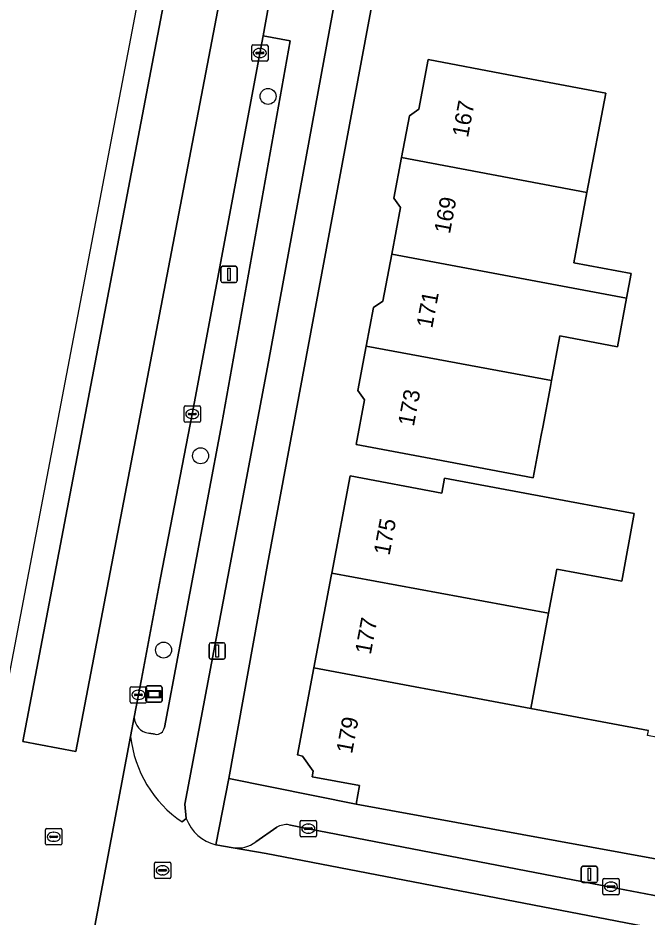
# Model space of a CAD drawing. Extents: x 161692 to 162379, y 380760 to 381678.
# Drawn here: x 161799.4 to 161838, y 381413.4 to 381468.4 of the extents above; entities that cross this region are included whole.
import ezdxf

# ---------------------------------------------------------------- set-up
doc = ezdxf.new("R2010")
doc.units = 0
for name, color, linetype in [('IMGEO_Berm_groen', 7, 'Continuous'), ('IMGEO_Boom', 7, 'Continuous'), ('IMGEO_Erf', 7, 'Continuous'), ('IMGEO_Fietspad_open', 7, 'Continuous'), ('IMGEO_Kolk', 7, 'Continuous'), ('IMGEO_Lichtmast', 7, 'Continuous'), ('IMGEO_OVBaan_gesloten', 7, 'Continuous'), ('IMGEO_Pand', 7, 'Continuous'), ('IMGEO_Pand_nummerreeks', 7, 'Continuous'), ('IMGEO_Parkeervlak_open', 7, 'Continuous'), ('IMGEO_Rijbaan_lokaal_open', 7, 'Continuous'), ('IMGEO_Rijbaan_regionaal_gesloten', 7, 'Continuous'), ('IMGEO_Rioolput', 7, 'Continuous'), ('IMGEO_Voetpad_open', 7, 'Continuous'), ('IMGEO_Wegwijzer', 7, 'Continuous')]:
    doc.layers.add(name, color=color, linetype=linetype)

msp = doc.modelspace()

# ---------------------------------------------------------------- linework, layer by layer
at = {"layer": 'IMGEO_Berm_groen'}
for points in [[(161816.096, 381467.036), (161814.432, 381467.348), (161810.09, 381444.176), (161808.156, 381434.138), (161806.973, 381427.944), (161806.543, 381425.613)], [(161808.383, 381424.978), (161811.903, 381443.6), (161816.096, 381467.036)], [(161807.428, 381424.621), (161807.827, 381424.557)]]:
    msp.add_lwpolyline(points, dxfattribs=at)
for centre, radius, start, end in [((161807.555, 381425.625), 1.012, 180.6753, 262.7993), ((161807.89, 381425.051), 0.498, 262.7051, 351.5605)]:
    msp.add_arc(centre, radius, start, end, dxfattribs=at)
at = {"layer": 'IMGEO_Boom'}
for centre in [(161814.735, 381463.636), (161810.604, 381441.62), (161808.336, 381429.72)]:
    msp.add_circle(centre, 0.489, dxfattribs=at)
at = {"layer": 'IMGEO_Erf'}
msp.add_lwpolyline([(161821.554, 381471.76), (161820.689, 381467.028), (161814.692, 381434.968), (161812.332, 381421.853), (161820.124, 381420.288), (161820.332, 381421.427), (161817.439, 381421.959), (161817.506, 381422.296), (161816.847, 381423.228), (161816.537, 381423.295), (161817.545, 381428.637), (161818.604, 381434.246), (161818.638, 381434.429), (161819.763, 381440.387), (161825.377, 381439.335), (161825.55, 381440.258), (161830.465, 381439.338), (161833.199, 381438.826), (161837.173, 381438.082), (161836.4, 381433.932), (161832.421, 381434.673), (161831.921, 381431.989), (161830.825, 381426.148), (161838.032, 381424.797)], dxfattribs=at)
msp.add_lwpolyline([(161831.559, 381443.375), (161831.466, 381442.879), (161830.975, 381440.268), (161825.039, 381441.382), (161820.124, 381442.305), (161820.639, 381445.047), (161820.238, 381445.622), (161820.748, 381448.34), (161821.192, 381450.702), (161821.773, 381451.091), (161822.312, 381453.961), (161822.85, 381456.83), (161822.45, 381457.404), (161822.916, 381459.89), (161823.396, 381462.446), (161823.981, 381462.854), (161824.55, 381465.89), (161829.464, 381464.961), (161835.423, 381463.835), (161834.272, 381457.738), (161833.462, 381453.449), (161836.986, 381452.781), (161836.702, 381451.28), (161836.139, 381448.3), (161832.616, 381448.968), (161832.098, 381446.226), (161832.031, 381445.871)], close=True, dxfattribs=at)
at = {"layer": 'IMGEO_Fietspad_open'}
for points in [[(161824.894, 381500.516), (161824.723, 381500), (161821.576, 381490.51), (161820.544, 381490.885), (161818.177, 381484.041), (161819.151, 381483.819), (161817.882, 381477.018), (161816.233, 381477.354), (161814.432, 381467.348), (161816.096, 381467.036), (161811.903, 381443.6), (161808.383, 381424.978)], [(161809.465, 381419.191), (161809.726, 381419.399), (161809.642, 381420.288), (161814.753, 381447.367), (161821.552, 381484.298)], [(161806.543, 381425.613), (161806.318, 381424.433)], [(161807.827, 381424.557), (161807.428, 381424.621)]]:
    msp.add_lwpolyline(points, dxfattribs=at)
for centre, radius, start, end in [((161807.555, 381425.625), 1.012, 180.6753, 262.7993), ((161807.89, 381425.051), 0.498, 262.7051, 351.5605), ((161813.595, 381425.236), 7.322, 186.299, 235.6574)]:
    msp.add_arc(centre, radius, start, end, dxfattribs=at)
at = {"layer": 'IMGEO_Kolk'}
for p, q in [((161813.732, 381465.867), (161813.732, 381466.719)), ((161813.807, 381466.793), (161814.659, 381466.793)), ((161814.22, 381466.573), (161814.245, 381466.573)), ((161814.733, 381466.719), (161814.733, 381465.867)), ((161813.991, 381466.287), (161813.991, 381466.299)), ((161814.429, 381466.25), (161814.031, 381466.25)), ((161814.034, 381466.336), (161814.432, 381466.336)), ((161814.243, 381466.013), (161814.218, 381466.013)), ((161814.475, 381466.299), (161814.475, 381466.287)), ((161814.659, 381465.793), (161813.807, 381465.793)), ((161809.594, 381443.75), (161809.594, 381444.602)), ((161809.669, 381444.676), (161810.521, 381444.676)), ((161810.595, 381444.602), (161810.595, 381443.75)), ((161809.853, 381444.17), (161809.853, 381444.182)), ((161810.291, 381444.133), (161809.893, 381444.133)), ((161809.896, 381444.219), (161810.294, 381444.219)), ((161810.082, 381444.456), (161810.107, 381444.456)), ((161810.337, 381444.182), (161810.337, 381444.17)), ((161810.521, 381443.676), (161809.669, 381443.676)), ((161810.105, 381443.896), (161810.08, 381443.896)), ((161806.368, 381427.475), (161807.22, 381427.475)), ((161806.293, 381426.549), (161806.293, 381427.401)), ((161806.552, 381426.969), (161806.552, 381426.981)), ((161806.99, 381426.932), (161806.592, 381426.932)), ((161806.595, 381427.018), (161806.993, 381427.018)), ((161806.781, 381427.255), (161806.806, 381427.255)), ((161807.036, 381426.981), (161807.036, 381426.969)), ((161807.294, 381427.401), (161807.294, 381426.549)), ((161807.22, 381426.475), (161806.368, 381426.475)), ((161806.804, 381426.695), (161806.779, 381426.695)), ((161816.702, 381418.352), (161816.702, 381419.204)), ((161816.777, 381419.278), (161817.629, 381419.278)), ((161817.703, 381419.204), (161817.703, 381418.352)), ((161816.961, 381418.772), (161816.961, 381418.784)), ((161817.399, 381418.735), (161817.001, 381418.735)), ((161817.004, 381418.821), (161817.402, 381418.821)), ((161817.19, 381419.058), (161817.215, 381419.058)), ((161817.445, 381418.784), (161817.445, 381418.772)), ((161817.629, 381418.278), (161816.777, 381418.278)), ((161817.213, 381418.498), (161817.188, 381418.498)), ((161835.242, 381414.8), (161835.242, 381415.652)), ((161835.317, 381415.726), (161836.169, 381415.726)), ((161835.73, 381415.506), (161835.755, 381415.506)), ((161836.243, 381415.652), (161836.243, 381414.8)), ((161835.501, 381415.22), (161835.501, 381415.232)), ((161835.939, 381415.183), (161835.541, 381415.183)), ((161835.544, 381415.269), (161835.942, 381415.269)), ((161835.753, 381414.946), (161835.728, 381414.946)), ((161835.985, 381415.232), (161835.985, 381415.22)), ((161836.169, 381414.726), (161835.317, 381414.726))]:
    msp.add_line(p, q, dxfattribs=at)
for points in [[(161813.732, 381465.867), (161813.732, 381466.719)], [(161813.807, 381466.793), (161814.659, 381466.793)], [(161814.733, 381466.719), (161814.733, 381465.867)], [(161814.659, 381465.793), (161813.807, 381465.793)], [(161809.594, 381443.75), (161809.594, 381444.602)], [(161809.669, 381444.676), (161810.521, 381444.676)], [(161810.595, 381444.602), (161810.595, 381443.75)], [(161810.521, 381443.676), (161809.669, 381443.676)], [(161806.368, 381427.475), (161807.22, 381427.475)], [(161806.293, 381426.549), (161806.293, 381427.401)], [(161807.294, 381427.401), (161807.294, 381426.549)], [(161807.22, 381426.475), (161806.368, 381426.475)], [(161816.702, 381418.352), (161816.702, 381419.204)], [(161816.777, 381419.278), (161817.629, 381419.278)], [(161817.703, 381419.204), (161817.703, 381418.352)], [(161817.629, 381418.278), (161816.777, 381418.278)], [(161835.242, 381414.8), (161835.242, 381415.652)], [(161835.317, 381415.726), (161836.169, 381415.726)], [(161836.243, 381415.652), (161836.243, 381414.8)], [(161836.169, 381414.726), (161835.317, 381414.726)]]:
    msp.add_lwpolyline(points, dxfattribs=at)
for centre, radius, start, end in [((161813.809, 381466.717), 0.0765, 91.552, 178.448), ((161813.809, 381466.717), 0.0765, 91.552, 178.448), ((161814.657, 381466.717), 0.0765, 1.552, 88.448), ((161814.657, 381466.717), 0.0765, 1.552, 88.448), ((161814.031, 381466.296), 0.0403, 85.8775, 175.7526), ((161814.028, 381466.286), 0.0366, 178.938, 274.7102), ((161814.432, 381466.293), 0.043, 264.8664, 352.4533), ((161814.436, 381466.298), 0.0386, 1.7309, 96.639), ((161813.809, 381465.869), 0.0765, 181.552, 268.448), ((161813.809, 381465.869), 0.0765, 181.552, 268.448), ((161814.657, 381465.869), 0.0765, 271.552, 358.448), ((161814.657, 381465.869), 0.0765, 271.552, 358.448), ((161809.671, 381444.6), 0.0765, 91.552, 178.448), ((161809.671, 381444.6), 0.0765, 91.552, 178.448), ((161810.519, 381444.6), 0.0765, 1.552, 88.448), ((161810.519, 381444.6), 0.0765, 1.552, 88.448), ((161809.893, 381444.179), 0.0403, 85.8775, 175.7526), ((161809.89, 381444.169), 0.0366, 178.938, 274.7102), ((161810.294, 381444.176), 0.043, 264.8664, 352.4533), ((161810.298, 381444.181), 0.0386, 1.7309, 96.639), ((161809.671, 381443.752), 0.0765, 181.552, 268.448), ((161809.671, 381443.752), 0.0765, 181.552, 268.448), ((161810.519, 381443.752), 0.0765, 271.552, 358.448), ((161810.519, 381443.752), 0.0765, 271.552, 358.448), ((161806.37, 381427.399), 0.0765, 91.552, 178.448), ((161806.37, 381427.399), 0.0765, 91.552, 178.448), ((161807.218, 381427.399), 0.0765, 1.552, 88.448), ((161807.218, 381427.399), 0.0765, 1.552, 88.448), ((161806.592, 381426.978), 0.0403, 85.8775, 175.7526), ((161806.589, 381426.968), 0.0366, 178.938, 274.7102), ((161806.993, 381426.975), 0.043, 264.8664, 352.4533), ((161806.997, 381426.98), 0.0386, 1.7309, 96.639), ((161806.37, 381426.551), 0.0765, 181.552, 268.448), ((161806.37, 381426.551), 0.0765, 181.552, 268.448), ((161807.218, 381426.551), 0.0765, 271.552, 358.448), ((161807.218, 381426.551), 0.0765, 271.552, 358.448), ((161816.779, 381419.202), 0.0765, 91.552, 178.448), ((161816.779, 381419.202), 0.0765, 91.552, 178.448), ((161817.627, 381419.202), 0.0765, 1.552, 88.448), ((161817.627, 381419.202), 0.0765, 1.552, 88.448), ((161817.001, 381418.781), 0.0403, 85.8775, 175.7526), ((161816.998, 381418.771), 0.0366, 178.938, 274.7102), ((161817.402, 381418.778), 0.043, 264.8664, 352.4533), ((161817.406, 381418.783), 0.0386, 1.7309, 96.639), ((161816.779, 381418.354), 0.0765, 181.552, 268.448), ((161816.779, 381418.354), 0.0765, 181.552, 268.448), ((161817.627, 381418.354), 0.0765, 271.552, 358.448), ((161817.627, 381418.354), 0.0765, 271.552, 358.448), ((161835.319, 381415.65), 0.0765, 91.552, 178.448), ((161835.319, 381415.65), 0.0765, 91.552, 178.448), ((161836.167, 381415.65), 0.0765, 1.552, 88.448), ((161836.167, 381415.65), 0.0765, 1.552, 88.448), ((161835.319, 381414.802), 0.0765, 181.552, 268.448), ((161835.319, 381414.802), 0.0765, 181.552, 268.448), ((161835.541, 381415.229), 0.0403, 85.8775, 175.7526), ((161835.538, 381415.219), 0.0366, 178.938, 274.7102), ((161835.942, 381415.226), 0.043, 264.8664, 352.4533), ((161835.946, 381415.231), 0.0386, 1.7309, 96.639), ((161836.167, 381414.802), 0.0765, 271.552, 358.448), ((161836.167, 381414.802), 0.0765, 271.552, 358.448)]:
    msp.add_arc(centre, radius, start, end, dxfattribs=at)
for centre, major_axis, ratio, start_param, end_param in [((161814.219, 381466.293), (-0.387, 0.002), 0.722429, 4.712389, 7.853982), ((161814.244, 381466.293), (-0.39, 0.002), 0.717154, 1.570796, 4.712389), ((161810.081, 381444.176), (-0.387, 0.002), 0.722429, 4.712389, 7.853982), ((161810.106, 381444.176), (-0.39, 0.002), 0.717154, 1.570796, 4.712389), ((161806.78, 381426.975), (-0.387, 0.002), 0.722429, 4.712389, 7.853982), ((161806.805, 381426.975), (-0.39, 0.002), 0.717154, 1.570796, 4.712389), ((161817.189, 381418.778), (-0.387, 0.002), 0.722429, 4.712389, 7.853982), ((161817.214, 381418.778), (-0.39, 0.002), 0.717154, 1.570796, 4.712389), ((161835.729, 381415.226), (-0.387, 0.002), 0.722429, 4.712389, 7.853982), ((161835.754, 381415.226), (-0.39, 0.002), 0.717154, 1.570796, 4.712389)]:
    msp.add_ellipse(centre, major_axis=major_axis, ratio=ratio, start_param=start_param, end_param=end_param, dxfattribs=at)
at = {"layer": 'IMGEO_Lichtmast'}
for p, q in [((161811.85, 381452.331), (161811.85, 381453.131)), ((161811.85, 381453.131), (161811.85, 381452.331)), ((161811.95, 381453.231), (161812.74, 381453.231)), ((161812.74, 381453.231), (161811.95, 381453.231)), ((161812.84, 381453.131), (161812.84, 381452.331)), ((161812.84, 381452.331), (161812.84, 381453.131)), ((161812.74, 381452.231), (161811.95, 381452.231)), ((161811.95, 381452.231), (161812.74, 381452.231)), ((161811.123, 381429.266), (161811.123, 381430.066)), ((161811.123, 381430.066), (161811.123, 381429.266)), ((161811.223, 381430.166), (161812.013, 381430.166)), ((161812.013, 381430.166), (161811.223, 381430.166)), ((161812.113, 381430.066), (161812.113, 381429.266)), ((161812.113, 381429.266), (161812.113, 381430.066)), ((161812.013, 381429.166), (161811.223, 381429.166)), ((161811.223, 381429.166), (161812.013, 381429.166)), ((161834.026, 381416.475), (161834.816, 381416.475)), ((161834.816, 381416.475), (161834.026, 381416.475)), ((161833.926, 381415.575), (161833.926, 381416.375)), ((161833.926, 381416.375), (161833.926, 381415.575)), ((161834.916, 381416.375), (161834.916, 381415.575)), ((161834.916, 381415.575), (161834.916, 381416.375)), ((161834.816, 381415.475), (161834.026, 381415.475)), ((161834.026, 381415.475), (161834.816, 381415.475))]:
    msp.add_line(p, q, dxfattribs=at)
for points in [[(161812.27, 381453.106), (161812.42, 381453.106), (161812.42, 381452.356), (161812.27, 381452.356), (161812.27, 381453.106)], [(161811.543, 381430.041), (161811.693, 381430.041), (161811.693, 381429.291), (161811.543, 381429.291), (161811.543, 381430.041)], [(161834.346, 381416.35), (161834.496, 381416.35), (161834.496, 381415.6), (161834.346, 381415.6), (161834.346, 381416.35)]]:
    msp.add_lwpolyline(points, dxfattribs=at)
for centre, start, end in [((161811.95, 381453.131), 90, 180), ((161811.95, 381453.131), 90, 180), ((161812.74, 381453.131), 0, 90), ((161812.74, 381453.131), 360, 90), ((161811.95, 381452.331), 180, 270), ((161811.95, 381452.331), 180, 270), ((161812.74, 381452.331), 270, 0), ((161812.74, 381452.331), 270, 0), ((161811.223, 381430.066), 90, 180), ((161811.223, 381430.066), 90, 180), ((161812.013, 381430.066), 0, 90), ((161812.013, 381430.066), 360, 90), ((161811.223, 381429.266), 180, 270), ((161811.223, 381429.266), 180, 270), ((161812.013, 381429.266), 270, 0), ((161812.013, 381429.266), 270, 0), ((161834.026, 381416.375), 90, 180), ((161834.026, 381416.375), 90, 180), ((161834.816, 381416.375), 0, 90), ((161834.816, 381416.375), 360, 90), ((161834.026, 381415.575), 180, 270), ((161834.026, 381415.575), 180, 270), ((161834.816, 381415.575), 270, 0), ((161834.816, 381415.575), 270, 0)]:
    msp.add_arc(centre, 0.1, start, end, dxfattribs=at)
at = {"layer": 'IMGEO_OVBaan_gesloten'}
msp.add_lwpolyline([(161838.638, 381628.108), (161837.272, 381620.993), (161814.187, 381500), (161799.71, 381424.12), (161802.96, 381423.502), (161817.605, 381500), (161842.106, 381627.976)], close=True, dxfattribs=at)
at = {"layer": 'IMGEO_Pand'}
for points in [[(161822.916, 381459.89), (161834.272, 381457.738), (161835.423, 381463.835), (161829.464, 381464.961), (161824.55, 381465.89), (161823.981, 381462.854), (161823.396, 381462.446)], [(161822.916, 381459.89), (161822.45, 381457.404), (161822.85, 381456.83), (161822.312, 381453.961), (161836.702, 381451.28), (161836.986, 381452.781), (161833.462, 381453.449), (161834.272, 381457.738)], [(161820.748, 381448.34), (161832.098, 381446.226), (161832.616, 381448.968), (161836.139, 381448.3), (161836.702, 381451.28), (161822.312, 381453.961), (161821.773, 381451.091), (161821.192, 381450.702)], [(161832.098, 381446.226), (161820.748, 381448.34), (161820.238, 381445.622), (161820.639, 381445.047), (161820.124, 381442.305), (161825.039, 381441.382), (161830.975, 381440.268), (161831.466, 381442.879), (161831.559, 381443.375), (161832.031, 381445.871)], [(161833.199, 381438.826), (161830.465, 381439.338), (161825.55, 381440.258), (161825.377, 381439.335), (161819.763, 381440.387), (161818.638, 381434.429), (161831.921, 381431.989), (161832.421, 381434.673), (161836.4, 381433.932), (161837.173, 381438.082)], [(161831.921, 381431.989), (161818.638, 381434.429), (161818.604, 381434.246), (161817.545, 381428.637), (161830.825, 381426.148)], [(161845.561, 381423.056), (161839.87, 381424.122), (161837.972, 381424.477), (161838.032, 381424.797), (161830.825, 381426.148), (161817.545, 381428.637), (161816.537, 381423.295), (161816.847, 381423.228), (161817.506, 381422.296), (161817.439, 381421.959), (161820.332, 381421.427), (161820.124, 381420.288), (161844.717, 381415.786), (161845.294, 381420.753)]]:
    msp.add_lwpolyline(points, close=True, dxfattribs=at)
at = {"layer": 'IMGEO_Parkeervlak_open'}
for points in [[(161815.272, 381418.86), (161813.981, 381417.964)], [(161845.833, 381413.244), (161844.576, 381413.488), (161840.875, 381414.205), (161835.737, 381415.201), (161817.204, 381418.777), (161816.017, 381419.015)], [(161812.592, 381417.613), (161814.615, 381417.26), (161845.662, 381411.282), (161848.088, 381410.977), (161848.818, 381410.894)]]:
    msp.add_lwpolyline(points, dxfattribs=at)
for centre, radius, start, end in [((161815.865, 381417.878), 1.147, 82.3873, 121.1186), ((161812.861, 381419.471), 1.878, 261.7556, 306.6079)]:
    msp.add_arc(centre, radius, start, end, dxfattribs=at)
at = {"layer": 'IMGEO_Rijbaan_lokaal_open'}
for points in [[(161806.318, 381424.433), (161803.415, 381409.031)], [(161809.726, 381419.399), (161809.465, 381419.191)], [(161847.979, 381407.521), (161848.716, 381407.41), (161849.12, 381410.855), (161848.997, 381410.874), (161848.818, 381410.894), (161848.088, 381410.977), (161845.662, 381411.282), (161814.615, 381417.26), (161812.592, 381417.613), (161811.543, 381417.796)]]:
    msp.add_lwpolyline(points, dxfattribs=at)
for centre, radius, start, end in [((161813.595, 381425.236), 7.322, 186.299, 235.6574), ((161812.12, 381420.281), 2.551, 200.2245, 256.9365)]:
    msp.add_arc(centre, radius, start, end, dxfattribs=at)
at = {"layer": 'IMGEO_Rijbaan_regionaal_gesloten'}
for points in [[(161836.309, 381621.2), (161836.783, 381629.067), (161835.772, 381629.362), (161831.886, 381604.233), (161831.216, 381599.902), (161813.475, 381504.752), (161790.829, 381386.201), (161781.032, 381330.976), (161779.709, 381323.516)], [(161842.106, 381627.976), (161817.605, 381500), (161802.96, 381423.502), (161799.71, 381424.12), (161814.187, 381500), (161837.272, 381620.993)], [(161803.415, 381409.031), (161806.318, 381424.433), (161806.543, 381425.613), (161806.973, 381427.944), (161808.156, 381434.138), (161810.09, 381444.176), (161814.432, 381467.348), (161816.233, 381477.354), (161816.871, 381479.75), (161817.723, 381482.769), (161817.815, 381482.972), (161818.177, 381484.041), (161820.544, 381490.885), (161823.502, 381499.512), (161823.673, 381500), (161823.917, 381500.698), (161824.478, 381502.593), (161824.959, 381504.54), (161826.702, 381513.613), (161827.484, 381517.996), (161830, 381531.232)]]:
    msp.add_lwpolyline(points, dxfattribs=at)
at = {"layer": 'IMGEO_Rioolput'}
for p, q in [((161801.103, 381417.857), (161801.103, 381418.709)), ((161801.178, 381418.783), (161802.03, 381418.783)), ((161802.104, 381418.709), (161802.104, 381417.857)), ((161801.362, 381418.277), (161801.362, 381418.289)), ((161801.8, 381418.24), (161801.402, 381418.24)), ((161801.405, 381418.326), (161801.803, 381418.326)), ((161801.591, 381418.563), (161801.616, 381418.563)), ((161801.846, 381418.289), (161801.846, 381418.277)), ((161802.03, 381417.783), (161801.178, 381417.783)), ((161801.614, 381418.003), (161801.589, 381418.003)), ((161807.772, 381415.799), (161807.772, 381416.651)), ((161807.847, 381416.725), (161808.699, 381416.725)), ((161808.26, 381416.505), (161808.285, 381416.505)), ((161808.773, 381416.651), (161808.773, 381415.799)), ((161808.031, 381416.219), (161808.031, 381416.231)), ((161808.469, 381416.182), (161808.071, 381416.182)), ((161808.074, 381416.268), (161808.472, 381416.268)), ((161808.283, 381415.945), (161808.258, 381415.945)), ((161808.515, 381416.231), (161808.515, 381416.219)), ((161808.699, 381415.725), (161807.847, 381415.725))]:
    msp.add_line(p, q, dxfattribs=at)
for points in [[(161801.103, 381417.857), (161801.103, 381418.709)], [(161801.178, 381418.783), (161802.03, 381418.783)], [(161802.104, 381418.709), (161802.104, 381417.857)], [(161802.03, 381417.783), (161801.178, 381417.783)], [(161807.772, 381415.799), (161807.772, 381416.651)], [(161807.847, 381416.725), (161808.699, 381416.725)], [(161808.773, 381416.651), (161808.773, 381415.799)], [(161808.699, 381415.725), (161807.847, 381415.725)]]:
    msp.add_lwpolyline(points, dxfattribs=at)
for centre, radius, start, end in [((161801.18, 381418.707), 0.0765, 91.552, 178.448), ((161801.18, 381418.707), 0.0765, 91.552, 178.448), ((161802.028, 381418.707), 0.0765, 1.552, 88.448), ((161802.028, 381418.707), 0.0765, 1.552, 88.448), ((161801.402, 381418.286), 0.0403, 85.8775, 175.7526), ((161801.399, 381418.276), 0.0366, 178.938, 274.7102), ((161801.803, 381418.283), 0.043, 264.8664, 352.4533), ((161801.807, 381418.288), 0.0386, 1.7309, 96.639), ((161801.18, 381417.859), 0.0765, 181.552, 268.448), ((161801.18, 381417.859), 0.0765, 181.552, 268.448), ((161802.028, 381417.859), 0.0765, 271.552, 358.448), ((161802.028, 381417.859), 0.0765, 271.552, 358.448), ((161807.849, 381416.649), 0.0765, 91.552, 178.448), ((161807.849, 381416.649), 0.0765, 91.552, 178.448), ((161808.697, 381416.649), 0.0765, 1.552, 88.448), ((161808.697, 381416.649), 0.0765, 1.552, 88.448), ((161808.071, 381416.228), 0.0403, 85.8775, 175.7526), ((161808.068, 381416.218), 0.0366, 178.938, 274.7102), ((161808.472, 381416.225), 0.043, 264.8664, 352.4533), ((161808.476, 381416.23), 0.0386, 1.7309, 96.639), ((161807.849, 381415.801), 0.0765, 181.552, 268.448), ((161807.849, 381415.801), 0.0765, 181.552, 268.448), ((161808.697, 381415.801), 0.0765, 271.552, 358.448), ((161808.697, 381415.801), 0.0765, 271.552, 358.448)]:
    msp.add_arc(centre, radius, start, end, dxfattribs=at)
for centre, major_axis, ratio, start_param, end_param in [((161801.59, 381418.283), (-0.387, 0.002), 0.722429, 4.712389, 7.853982), ((161801.615, 381418.283), (-0.39, 0.002), 0.717154, 1.570796, 4.712389), ((161808.259, 381416.225), (-0.387, 0.002), 0.722429, 4.712389, 7.853982), ((161808.284, 381416.225), (-0.39, 0.002), 0.717154, 1.570796, 4.712389)]:
    msp.add_ellipse(centre, major_axis=major_axis, ratio=ratio, start_param=start_param, end_param=end_param, dxfattribs=at)
at = {"layer": 'IMGEO_Voetpad_open'}
for points in [[(161811.543, 381417.796), (161812.332, 381421.853), (161814.692, 381434.968), (161820.689, 381467.028), (161821.554, 381471.76), (161822.179, 381475.178), (161823.066, 381479.742), (161825.346, 381489.547), (161825.617, 381490.463), (161827.253, 381496.004), (161828.169, 381500), (161830.861, 381511.743), (161832.503, 381520.387)], [(161827.122, 381500.579), (161826.921, 381500), (161821.813, 381485.27), (161821.552, 381484.298), (161814.753, 381447.367), (161809.642, 381420.288), (161809.726, 381419.399)], [(161820.124, 381420.288), (161812.332, 381421.853), (161811.543, 381417.796), (161812.592, 381417.613)], [(161868.525, 381413.793), (161863.158, 381414.417), (161857.542, 381415.069), (161855.379, 381415.32), (161855.298, 381414.628), (161852.101, 381414.999), (161846.583, 381415.64), (161844.717, 381415.786), (161820.124, 381420.288)], [(161813.981, 381417.964), (161815.272, 381418.86)], [(161816.017, 381419.015), (161817.204, 381418.777), (161835.737, 381415.201), (161840.875, 381414.205), (161840.974, 381414.708), (161844.673, 381413.982), (161844.576, 381413.488), (161845.833, 381413.244)]]:
    msp.add_lwpolyline(points, dxfattribs=at)
for centre, radius, start, end in [((161812.12, 381420.281), 2.551, 200.2245, 256.9365), ((161815.865, 381417.878), 1.147, 82.3873, 121.1186), ((161812.861, 381419.471), 1.878, 261.7556, 306.6079)]:
    msp.add_arc(centre, radius, start, end, dxfattribs=at)
at = {"layer": 'IMGEO_Wegwijzer'}
for p, q in [((161807.352, 381427.518), (161808.142, 381427.518)), ((161808.142, 381427.518), (161807.352, 381427.518)), ((161807.252, 381426.618), (161807.252, 381427.418)), ((161807.252, 381427.418), (161807.252, 381426.618)), ((161808.242, 381427.418), (161808.242, 381426.618)), ((161808.242, 381426.618), (161808.242, 381427.418)), ((161808.142, 381426.518), (161807.352, 381426.518)), ((161807.352, 381426.518), (161808.142, 381426.518))]:
    msp.add_line(p, q, dxfattribs=at)
for points in [[(161807.353, 381427.25), (161808.141, 381427.25), (161808.141, 381426.786), (161807.353, 381426.786), (161807.353, 381427.25)], [(161807.418, 381427.185), (161807.418, 381426.851), (161808.076, 381426.851), (161808.076, 381427.185), (161807.418, 381427.185)]]:
    msp.add_lwpolyline(points, dxfattribs=at)
for centre, start, end in [((161807.352, 381427.418), 90, 180), ((161807.352, 381427.418), 90, 180), ((161808.142, 381427.418), 0, 90), ((161808.142, 381427.418), 360, 90), ((161807.352, 381426.618), 180, 270), ((161807.352, 381426.618), 180, 270), ((161808.142, 381426.618), 270, 0), ((161808.142, 381426.618), 270, 0)]:
    msp.add_arc(centre, 0.1, start, end, dxfattribs=at)

# ---------------------------------------------------------------- texts
at = {"layer": 'IMGEO_Pand_nummerreeks'}
for s, rotation, p in [('167', 79.3714, (161826.983, 381461.072)), ('169', 79.3714, (161825.876, 381455.176)), ('171', 79.3714, (161824.791, 381449.391)), ('173', 79.3718, (161823.664, 381443.383)), ('175', 79.3088, (161822.174, 381435.477)), ('177', 79.3088, (161821.028, 381429.403)), ('179', 79.3088, (161819.881, 381423.328))]:
    msp.add_text(s, height=1, rotation=rotation, dxfattribs=at).set_placement(p)

doc.saveas('drawing.dxf')
